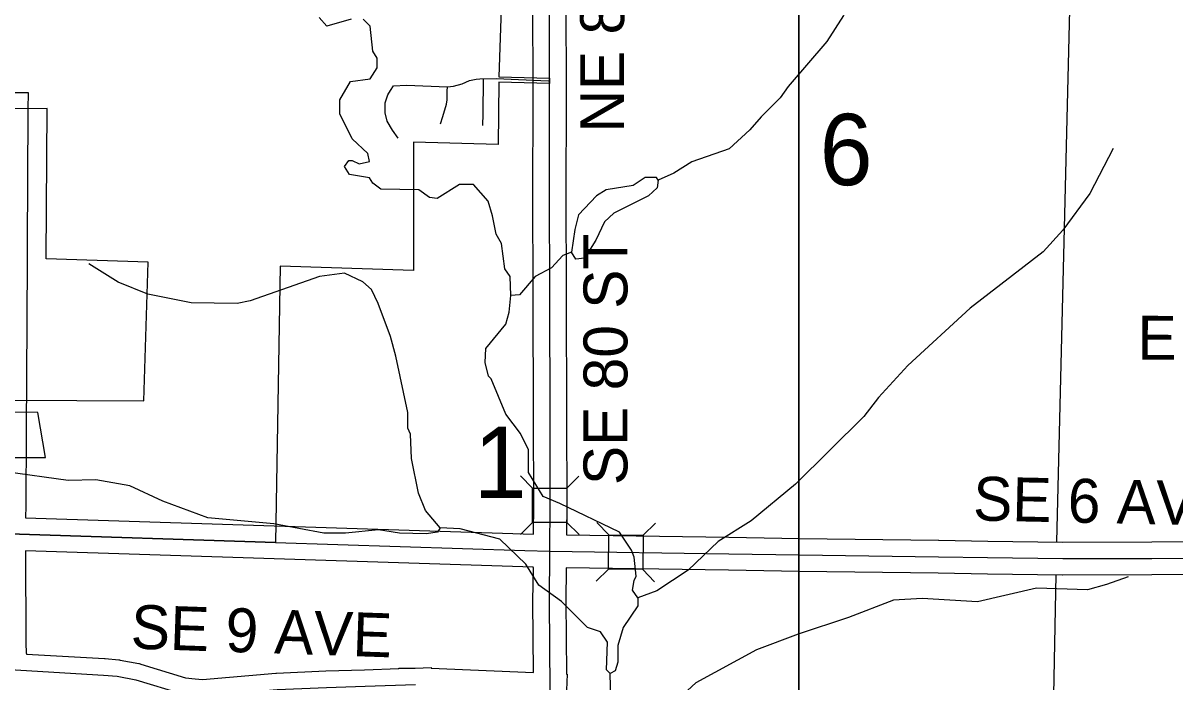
# Model space of a CAD drawing. Extents: x -1403959 to 81668, y -1400582 to 11018.
# Drawn here: x 7982.4 to 8185.4, y 8170.4 to 8286.5 of the extents above; entities that cross this region are included whole.
import ezdxf

# ---------------------------------------------------------------- set-up
doc = ezdxf.new("R2010")
doc.units = 0
for name, color, linetype in [('tdCiCoBndryTxt', 7, 'Continuous'), ('tdCiRRCL', 7, 'Continuous'), ('tdCiSecText', 7, 'Continuous'), ('tdCiSectLine', 7, 'Continuous'), ('tdCiSectTwpRng', 7, 'Continuous'), ('tdCoCityStreetMajor', 7, 'Continuous'), ('tdCoClipBndry', 7, 'Continuous'), ('tdCoSectLinePart', 7, 'Continuous'), ('tdCoSectNmbr', 7, 'Continuous'), ('tdCoSurfBitum', 7, 'Continuous'), ('tdCoTwpNameTxt', 7, 'Continuous')]:
    doc.layers.add(name, color=color, linetype=linetype)

msp = doc.modelspace()

# ---------------------------------------------------------------- linework, layer by layer
at = {"layer": 'tdCiCoBndryTxt'}
for points in [[(8075.21, 8276.79), (8075.19, 8292.53), (8075.17, 8301.33)], [(8075.29, 8193.47), (8075.32, 8201.71), (8075.3, 8216.96), (8075.24, 8238.29), (8075.19, 8256.97), (8075.22, 8272.25), (8075.21, 8275.87)], [(8075.21, 8276.78), (8075.21, 8276.79), (8075.21, 8276.79)], [(8075.21, 8275.88), (8075.21, 8276.36), (8075.21, 8276.78)], [(8075.21, 8275.87), (8075.21, 8275.88)], [(7979.97, 8196.5), (8026.93, 8195.01)], [(8026.93, 8195.01), (8026.93, 8195.01)], [(8026.93, 8195.01), (8070.85, 8193.61), (8075.29, 8193.47)], [(8075.3, 8169.03), (8075.19, 8184.62), (8075.29, 8193.47)], [(8075.29, 8193.47), (8106.78, 8193.02), (8119.22, 8192.79), (8143.74, 8192.48), (8152.41, 8192.32), (8165.64, 8192.16), (8181.36, 8192.2), (8208.77, 8192.26), (8212.35, 8192.06)], [(7980.09, 8172.6), (7996.63, 8171.64), (7999.04, 8171.43), (8002.33, 8170.8), (8010.45, 8168.32), (8012.46, 8168.06), (8014.1, 8167.96), (8027.21, 8169.1), (8035.9, 8169.46), (8042.73, 8169.67), (8051.57, 8169.97)]]:
    msp.add_lwpolyline(points, dxfattribs=at)
at = {"layer": 'tdCiRRCL'}
for points in [[(8066.75, 8290.82), (8066.28, 8277.02), (8075.21, 8276.79), (8075.21, 8275.88), (8066.27, 8276.11), (8066.18, 8265.11), (8051.22, 8265.49), (8051.22, 8243.04), (8051.22, 8242.92), (8027.76, 8243.65), (8026.93, 8195.01), (7979.97, 8196.5)], [(7980.09, 8220.07), (8003.74, 8219.95), (8004.5, 8244.38), (7986.53, 8244.94), (7986.53, 8245.07), (7986.71, 8271.42), (7980.37, 8271.36)], [(7980.03, 8209.96), (7986.4, 8209.99), (7985.07, 8217.9), (7980.07, 8217.93)]]:
    msp.add_lwpolyline(points, dxfattribs=at)
at = {"layer": 'tdCiSecText'}
for points in [[(8070.08, 8206.72), (8072.22, 8204.58), (8078.27, 8204.59)], [(8080.36, 8206.68), (8078.27, 8204.59), (8078.28, 8198.54)], [(8070.09, 8196.39), (8072.23, 8198.53), (8072.22, 8204.58)], [(8080.42, 8196.4), (8078.28, 8198.54), (8072.23, 8198.53)], [(8083.57, 8198.52), (8085.68, 8196.35), (8091.73, 8196.26)], [(8093.9, 8198.37), (8091.73, 8196.26), (8091.64, 8190.21)], [(8083.42, 8188.19), (8085.59, 8190.3), (8085.68, 8196.35)], [(8093.71, 8188.09), (8091.64, 8190.21), (8085.59, 8190.3)]]:
    msp.add_lwpolyline(points, dxfattribs=at)
at = {"layer": 'tdCiSectLine'}
for points in [[(7977.52, 8274.28), (7983.32, 8274.24), (7983.3, 8271.34), (7983.22, 8258.72), (7983.16, 8247.72), (7983.15, 8245.07), (7983.1, 8233.88), (7983.1, 8233.87), (7982.99, 8214.75), (7982.91, 8201.45), (7982.91, 8201.44), (7982.89, 8199.31), (8072.4, 8196.47), (8072.42, 8201.71), (8072.39, 8216.96), (8072.34, 8238.28), (8072.29, 8256.97), (8072.29, 8256.97), (8072.29, 8256.98), (8072.31, 8272.26), (8072.29, 8292.52)], [(8078.09, 8292.53), (8078.12, 8272.26), (8078.12, 8272.25), (8078.12, 8272.25), (8078.09, 8256.98), (8078.14, 8238.3), (8078.14, 8238.3), (8078.2, 8216.97), (8078.2, 8216.97), (8078.23, 8201.71), (8078.23, 8201.71), (8078.23, 8201.7), (8078.21, 8196.34), (8078.23, 8196.34), (8078.23, 8196.33), (8106.82, 8195.92), (8106.83, 8195.92), (8119.26, 8195.69), (8143.77, 8195.38), (8143.79, 8195.38), (8152.46, 8195.23), (8165.66, 8195.07), (8181.35, 8195.1), (8208.76, 8195.17)], [(8014.06, 8170.87), (8026.96, 8171.99), (8027.02, 8171.99), (8027.09, 8172), (8035.78, 8172.36), (8035.81, 8172.36), (8042.63, 8172.57), (8048.66, 8172.77), (8048.66, 8172.86), (8048.67, 8172.86), (8048.67, 8172.87), (8051.52, 8172.87), (8054.37, 8172.96), (8054.37, 8172.87), (8072.38, 8172.06), (8072.29, 8184.6), (8072.29, 8184.62), (8072.29, 8184.65), (8072.36, 8190.61), (8072.35, 8190.61), (8072.35, 8190.66), (7982.89, 8193.5), (7982.94, 8177.37), (7982.96, 8175.45), (7983.04, 8175.45), (7983.04, 8175.33), (7996.8, 8174.54), (7996.82, 8174.53), (7996.88, 8174.53), (7999.29, 8174.32), (7999.42, 8174.31), (7999.58, 8174.28), (8002.87, 8173.65), (8002.89, 8173.65), (8003.08, 8173.61), (8003.17, 8173.58), (8011.07, 8171.17), (8012.74, 8170.95), (8014.06, 8170.87)], [(8208.69, 8189.36), (8181.36, 8189.3), (8181.36, 8189.3), (8165.65, 8189.26), (8165.64, 8189.26), (8165.61, 8189.26), (8152.38, 8189.42), (8152.36, 8189.42), (8143.69, 8189.58), (8119.18, 8189.89), (8119.17, 8189.89), (8106.73, 8190.12), (8078.16, 8190.53), (8078.09, 8184.61), (8078.18, 8171.92), (8078.22, 8171.92), (8078.22, 8171.8), (8078.33, 8171.8), (8078.21, 8168.97)]]:
    msp.add_lwpolyline(points, dxfattribs=at)
at = {"layer": 'tdCiSectTwpRng'}
for points in [[(8047.71, 8275.43), (8050, 8275.53), (8057.22, 8275.26), (8058.31, 8275.38), (8059.83, 8275.81), (8061.1, 8276.4), (8062.31, 8276.64), (8062.95, 8276.67), (8065.85, 8276.74), (8074.95, 8276.35), (8075.21, 8276.36)], [(8063.48, 8268.47), (8063.53, 8270.49), (8063.58, 8276.69)], [(8048.55, 8266.24), (8047.53, 8267.64), (8046.61, 8269.2), (8046.23, 8270.69), (8046.23, 8272.47), (8046.71, 8273.84), (8047.2, 8274.62), (8047.71, 8275.43)], [(8055.99, 8268.73), (8056.43, 8270.01), (8057.08, 8272.2), (8057.18, 8272.99), (8057.19, 8274.48), (8057.22, 8275.26)]]:
    msp.add_lwpolyline(points, dxfattribs=at)
at = {"layer": 'tdCoCityStreetMajor'}
for points in [[(8164.59, 8195.08), (8167.86, 8327.34), (8167.96, 8331.4)], [(8163.67, 8146.97), (8164.47, 8189.28)]]:
    msp.add_lwpolyline(points, dxfattribs=at)
at = {"layer": 'tdCoClipBndry'}
msp.add_lwpolyline([(8076.8, 7738.9), (8077.59, 7806.19), (8075.92, 7903.08), (8075.86, 7999.69), (8119.16, 7999.41), (8119.15, 8330.76)], dxfattribs=at)
at = {"layer": 'tdCoSurfBitum'}
for points in [[(8163.46, 8322.86), (8142.56, 8306.35), (8134.62, 8299.32), (8129.89, 8293.97), (8127, 8287.86), (8124.1, 8283.28), (8117.24, 8275.33), (8115.86, 8273.35), (8112.51, 8269.98), (8110.53, 8267.69), (8106.86, 8264.33), (8100.3, 8262.04), (8097.09, 8260.05), (8094.35, 8258.82)], [(8040.25, 8287.18), (8035.98, 8285.95), (8034.6, 8287.48)], [(8068.4, 8238.49), (8068.25, 8241.85), (8067.33, 8243.23), (8066.72, 8247.65), (8065.8, 8249.33), (8065.18, 8252.54), (8064.42, 8255.13), (8061.82, 8258.03), (8059.37, 8258.03), (8055.41, 8255.58), (8054.03, 8255.74), (8052.2, 8257.11), (8045.48, 8257.26), (8044.1, 8258.32), (8043.49, 8259.24), (8039.98, 8259.85), (8039.06, 8261.22), (8039.82, 8262.29), (8040.43, 8262.29), (8041.65, 8261.68), (8043.49, 8262.14), (8043.18, 8263.51), (8040.43, 8266.11), (8038.28, 8270.53), (8038.28, 8272.98), (8040.11, 8276.18), (8043.62, 8276.65), (8044.84, 8278.63), (8044.84, 8280.31), (8044.08, 8281.53), (8043.61, 8285.96), (8042.39, 8287.18)], [(8174.52, 8264.39), (8170.4, 8256.45), (8165.68, 8250.03), (8162.17, 8246.21), (8149.35, 8236.27), (8138.36, 8226.19), (8133.18, 8220.53), (8130.59, 8217.17), (8118.53, 8205.25), (8110.75, 8198.83), (8104.95, 8195.16), (8099.61, 8190.12), (8094.12, 8186.45), (8090.76, 8185.23)], [(8094.35, 8258.82), (8094.04, 8259.28), (8092.05, 8259.28), (8089.92, 8257.9), (8085.18, 8257.14), (8083.51, 8256.07), (8080.3, 8252.7), (8079.69, 8250.11), (8079.09, 8246.14)], [(8094.35, 8258.82), (8094.19, 8257.45), (8092.67, 8256.07), (8086.56, 8253.02), (8084.89, 8251.49)], [(8084.89, 8251.49), (8083.36, 8248.28), (8081.38, 8245.07), (8079.85, 8244.92), (8079.09, 8246.14)], [(8079.09, 8246.14), (8077.56, 8245.53), (8075.58, 8243.39), (8072.68, 8241.86), (8069.93, 8238.65), (8068.4, 8238.49)], [(8055.92, 8197.56), (8053.33, 8200.62), (8052.1, 8203.67), (8050.87, 8209.78), (8050.72, 8214.05), (8050.26, 8215.12), (8050.25, 8217.87), (8048.1, 8227.79), (8047.18, 8231.3), (8045.04, 8237.1), (8043.82, 8239.54), (8042.29, 8240.92), (8039.08, 8242.44), (8034.65, 8241.83), (8022.44, 8237.54), (8020.15, 8237.08), (8012.05, 8237.23), (8004.41, 8238.75), (7999.22, 8240.88), (7994.02, 8244.08)], [(8090.76, 8185.23), (8089.84, 8186.6), (8090.14, 8188.28), (8090.45, 8189.04), (8090.14, 8192.4), (8089.68, 8193.62), (8087.54, 8196.83), (8077, 8201.86), (8074.09, 8203.08), (8071.49, 8207.35), (8071.49, 8211.32), (8070.11, 8214.22), (8067.51, 8217.58), (8064.91, 8223.83), (8064.45, 8224.29), (8063.84, 8226.73), (8063.99, 8229.18), (8067.49, 8233.46), (8068.1, 8235.59), (8068.4, 8238.49)], [(8055.92, 8197.56), (8055.47, 8196.8), (8053.48, 8196.49), (8048.75, 8196.64), (8045.08, 8197.25), (8039.28, 8196.63), (8035.46, 8196.63), (8026.6, 8198.3), (8014.99, 8199.36), (8007.05, 8202.26), (8001.24, 8205), (7995.29, 8206.06), (7990.4, 8205.91), (7979.4, 8207.43), (7977.57, 8208.19), (7974.36, 8211.85), (7971.45, 8216.28), (7969.16, 8218.87), (7963.66, 8221.46), (7959.68, 8222.83), (7952.96, 8225.73)], [(8085.89, 8171.94), (8085.27, 8172.55), (8085.42, 8177.44), (8084.2, 8179.27), (8081.91, 8180.03), (8077.32, 8184.6), (8073.35, 8187.5), (8071.05, 8191.16), (8066.46, 8195.59), (8059.44, 8197.42), (8055.92, 8197.56)], [(8177.2, 8188.96), (8173.38, 8187.59), (8170.02, 8186.67), (8161.01, 8186.97), (8150.63, 8184.51), (8140.85, 8185.12), (8135.81, 8184.81), (8127.87, 8181.75), (8119.02, 8178.84), (8111.69, 8176.08), (8101.01, 8170.27), (8097.35, 8166.91), (8094.45, 8163.09), (8092.31, 8159.12), (8089.11, 8155.45)], [(8090.76, 8185.23), (8090.76, 8183.85), (8088.17, 8180.03), (8087.25, 8176.83), (8087.26, 8173.92), (8086.8, 8172.4), (8085.89, 8171.94)], [(8086.21, 8153.77), (8086.05, 8159.11), (8085.74, 8160.79), (8086.05, 8164.92), (8085.89, 8171.94)]]:
    msp.add_lwpolyline(points, dxfattribs=at)
at = {"layer": 'tdCoTwpNameTxt'}
msp.add_lwpolyline([(8119.15, 8326.51), (8119.15, 8195.7), (8119.15, 8147.43), (8119.16, 8050.32), (8119.16, 8002.25)], dxfattribs=at)

# ---------------------------------------------------------------- texts
at = {"layer": 'tdCoSectLinePart'}
for s, rotation, p in [('6', 0.0025, (8122.8, 8257.94)), ('1', 0.0018, (8061.85, 8202.84))]:
    msp.add_text(s, height=12.57, rotation=rotation, dxfattribs=at).set_placement(p)
at = {"layer": 'tdCoSectNmbr'}
for s, rotation, p in [('NE 80 ST', 90, (8088.35, 8267.23)), ('SE 80 ST', 90, (8088.93, 8205.11)), ('E BASELINE', 359.7506, (8178.8, 8227.2)), ('SE 6 AVE', 358.7748, (8149.79, 8198.89)), ('SE 9 AVE', 358.0403, (8001.34, 8176.32))]:
    msp.add_text(s, height=7.738, rotation=rotation, dxfattribs=at).set_placement(p)

doc.saveas('drawing.dxf')
